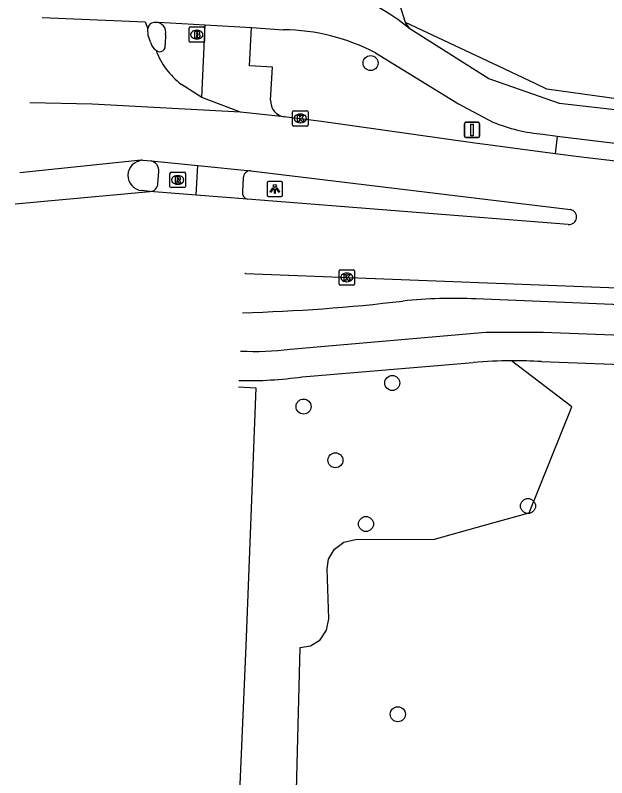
# Model space of a CAD drawing. Extents: x 159822 to 160765, y 380693 to 381634.
# Drawn here: x 159968.9 to 160007.41, y 380808.12 to 380857.77 of the extents above; entities that cross this region are included whole.
import ezdxf

# ---------------------------------------------------------------- set-up
doc = ezdxf.new("R2010")
doc.units = 0
for name, color, linetype in [('IMGEO_Berm_groen', 7, 'Continuous'), ('IMGEO_Berm_open', 7, 'Continuous'), ('IMGEO_Boom', 7, 'Continuous'), ('IMGEO_Brandkraan', 7, 'Continuous'), ('IMGEO_Fietspad_gesloten', 7, 'Continuous'), ('IMGEO_Fietspad_open', 7, 'Continuous'), ('IMGEO_Groenvoorziening', 7, 'Continuous'), ('IMGEO_Kolk', 7, 'Continuous'), ('IMGEO_Lichtpunt', 7, 'Continuous'), ('IMGEO_Rijbaan_lokaal_gesloten', 7, 'Continuous'), ('IMGEO_Rijbaan_lokaal_open', 7, 'Continuous'), ('IMGEO_Rioolput', 7, 'Continuous'), ('IMGEO_Verkeersbordpaal', 7, 'Continuous'), ('IMGEO_Voetpad_open', 7, 'Continuous'), ('IMGEO_Waterloop', 7, 'Continuous')]:
    doc.layers.add(name, color=color, linetype=linetype)

msp = doc.modelspace()

# ---------------------------------------------------------------- linework, layer by layer
at = {"layer": 'IMGEO_Berm_groen'}
for points in [[(159994.3, 380857.307), (159993.316, 380860.49), (159996.856, 380863.546), (160000, 380863.404), (160003.334, 380863.253), (160003.59, 380863.231), (160003.849, 380863.185), (160004.112, 380863.115), (160004.374, 380863.02), (160004.624, 380862.902), (160004.804, 380862.798), (160004.973, 380862.685), (160005.16, 380862.539), (160010.391, 380858.132), (160044.707, 380855.323), (160053.703, 380854.587), (160080.604, 380853.22), (160134.865, 380851.138), (160141.219, 380857.313), (160149.892, 380857.411), (160158.085, 380851.531), (160156.14, 380847.719)], [(159994.59, 380856.891), (159994.3, 380857.307)], [(160156.14, 380847.719), (160134.742, 380846.157), (160070.071, 380848.524), (160012.104, 380851.759), (160003.518, 380852.966), (160002.757, 380853.325), (160000, 380854.623), (159994.3, 380857.307)]]:
    msp.add_lwpolyline(points, dxfattribs=at)
at = {"layer": 'IMGEO_Berm_open'}
msp.add_lwpolyline([(160004.181, 380849.906), (160004.044, 380848.755)], dxfattribs=at)
at = {"layer": 'IMGEO_Boom'}
for centre in [(159992.031, 380854.661), (159993.442, 380833.824), (159987.668, 380832.288), (159989.742, 380828.79), (160002.281, 380825.814), (159991.732, 380824.642), (159993.806, 380812.251)]:
    msp.add_circle(centre, 0.489, dxfattribs=at)
at = {"layer": 'IMGEO_Brandkraan'}
for p, q in [((159980.291, 380857.011), (159981.143, 380857.011)), ((159980.216, 380856.085), (159980.216, 380856.937)), ((159980.704, 380856.791), (159980.729, 380856.791)), ((159981.217, 380856.937), (159981.217, 380856.085)), ((159981.143, 380856.011), (159980.291, 380856.011)), ((159980.727, 380856.231), (159980.702, 380856.231))]:
    msp.add_line(p, q, dxfattribs=at)
for points in [[(159980.291, 380857.011), (159981.143, 380857.011)], [(159980.216, 380856.085), (159980.216, 380856.937)], [(159980.564, 380856.711), (159980.564, 380856.311), (159980.777, 380856.311)], [(159980.795, 380856.711), (159980.564, 380856.711)], [(159980.743, 380856.63), (159980.689, 380856.63), (159980.689, 380856.554)], [(159980.689, 380856.554), (159980.742, 380856.554)], [(159981.217, 380856.937), (159981.217, 380856.085)], [(159981.143, 380856.011), (159980.291, 380856.011)], [(159980.751, 380856.478), (159980.689, 380856.478), (159980.689, 380856.397)], [(159980.689, 380856.397), (159980.751, 380856.397)]]:
    msp.add_lwpolyline(points, dxfattribs=at)
for centre, radius, start, end in [((159980.293, 380856.935), 0.0765, 91.552, 178.448), ((159980.293, 380856.935), 0.0765, 91.552, 178.448), ((159981.141, 380856.935), 0.0765, 1.552, 88.448), ((159981.141, 380856.935), 0.0765, 1.552, 88.448), ((159980.744, 380856.592), 0.0379, 267.8285, 90.9355), ((159980.799, 380856.566), 0.145, 59.4692, 91.5367), ((159980.824, 380856.613), 0.0922, 285.5137, 58.1501), ((159980.829, 380856.421), 0.105, 301.3115, 78.989), ((159980.293, 380856.087), 0.0765, 181.552, 268.448), ((159980.293, 380856.087), 0.0765, 181.552, 268.448), ((159980.752, 380856.437), 0.0404, 269.8759, 90.5077), ((159980.783, 380856.562), 0.251, 268.6676, 293.5347), ((159981.141, 380856.087), 0.0765, 271.552, 358.448), ((159981.141, 380856.087), 0.0765, 271.552, 358.448)]:
    msp.add_arc(centre, radius, start, end, dxfattribs=at)
for centre, major_axis, ratio, start_param, end_param in [((159980.703, 380856.511), (-0.387, 0.002), 0.722429, 4.712389, 7.853982), ((159980.728, 380856.511), (-0.39, 0.002), 0.717154, 1.570796, 4.712389)]:
    msp.add_ellipse(centre, major_axis=major_axis, ratio=ratio, start_param=start_param, end_param=end_param, dxfattribs=at)
at = {"layer": 'IMGEO_Fietspad_gesloten'}
for points in [[(159978.024, 380857.3), (159978.231, 380857.323), (159981.265, 380857.141)], [(159981.043, 380852.414), (159981.265, 380857.141)], [(159981.265, 380857.141), (159984.287, 380856.971)], [(159978.677, 380856.512), (159978.646, 380855.877)], [(159984.287, 380856.971), (159986.368, 380856.821)], [(160013.632, 380850.952), (160004.332, 380852.032), (160000, 380853.547), (159999.731, 380853.641), (159994.59, 380856.891)], [(159992.342, 380855.319), (159997.756, 380851.999), (160000, 380850.82)], [(160003.255, 380850.019), (160004.181, 380849.906)], [(160004.181, 380849.906), (160012.951, 380848.838)], [(160167.329, 380832.624), (160159.182, 380832.864), (160148.206, 380833.304), (160108.085, 380834.901), (160075.667, 380836.227), (160036.967, 380837.769), (160013.044, 380838.712), (159998.89, 380839.296)], [(159983.699, 380838.399), (159983.699, 380838.399)], [(159986.803, 380836.025), (159999.529, 380837.135), (160003.267, 380837.131), (160012.949, 380836.768), (160031.816, 380835.953), (160069.996, 380834.506), (160100.74, 380833.252), (160127.614, 380832.16), (160158.243, 380830.882), (160165.881, 380830.585)], [(159983.563, 380835.9), (159983.563, 380835.9)]]:
    msp.add_lwpolyline(points, dxfattribs=at)
for centre, radius, start, end in [((159985.754, 380846.132), 13.922, 50.6046, 82.7169), ((159977.959, 380856.883), 0.422, 81.1683, 180.1118), ((159978.066, 380856.67), 0.631, 345.4732, 93.8226), ((159986.31, 380843.96), 12.861, 62.0315, 89.7426), ((159978.305, 380855.759), 0.361, 227.4274, 19.1352), ((160004.34, 380861.44), 11.473, 247.7748, 264.5756), ((159980.567, 380953.157), 114.801, 271.56339, 276.78806), ((159997.352, 380809.697), 29.639, 87.0248, 96.2284), ((159984.423, 380855.657), 19.775, 267.5069, 276.9118)]:
    msp.add_arc(centre, radius, start, end, dxfattribs=at)
at = {"layer": 'IMGEO_Fietspad_open'}
for points in [[(159978.18, 380846.823), (159978.241, 380847.58)], [(159980.681, 380846.05), (159980.791, 380847.98)]]:
    msp.add_lwpolyline(points, dxfattribs=at)
for centre, radius, start, end in [((159977.622, 380847.668), 0.625, 351.8676, 79.4079), ((159977.638, 380846.832), 0.542, 273.1016, 359.0892)]:
    msp.add_arc(centre, radius, start, end, dxfattribs=at)
at = {"layer": 'IMGEO_Groenvoorziening'}
msp.add_lwpolyline([(159987.006, 380799.717), (159987.455, 380816.607), (159988.114, 380816.711), (159988.751, 380817.104), (159989.172, 380817.722), (159989.306, 380818.458), (159989.207, 380821.726), (159989.294, 380822.342), (159989.674, 380823.009), (159990.293, 380823.464), (159991.044, 380823.628), (159996.201, 380823.653), (160000, 380824.714), (160002.365, 380825.373), (160005.126, 380832.265), (160001.213, 380835.274)], dxfattribs=at)
at = {"layer": 'IMGEO_Kolk'}
for p, q in [((159987.032, 380851.555), (159987.884, 380851.555)), ((159986.957, 380850.629), (159986.957, 380851.481)), ((159987.445, 380851.335), (159987.47, 380851.335)), ((159987.958, 380851.481), (159987.958, 380850.629)), ((159987.884, 380850.555), (159987.032, 380850.555)), ((159987.468, 380850.775), (159987.443, 380850.775)), ((159989.984, 380840.27), (159989.984, 380841.122)), ((159990.059, 380841.196), (159990.911, 380841.196)), ((159990.985, 380841.122), (159990.985, 380840.27)), ((159990.472, 380840.976), (159990.497, 380840.976)), ((159990.911, 380840.196), (159990.059, 380840.196)), ((159990.495, 380840.416), (159990.47, 380840.416))]:
    msp.add_line(p, q, dxfattribs=at)
for points in [[(159987.032, 380851.555), (159987.884, 380851.555)], [(159986.957, 380850.629), (159986.957, 380851.481)], [(159987.278, 380851.255), (159987.401, 380851.255), (159987.401, 380851.104), (159987.531, 380851.255), (159987.695, 380851.255), (159987.549, 380851.104), (159987.702, 380850.855), (159987.55, 380850.855), (159987.465, 380851.019), (159987.401, 380850.952), (159987.401, 380850.855), (159987.278, 380850.855), (159987.278, 380851.255)], [(159987.958, 380851.481), (159987.958, 380850.629)], [(159987.884, 380850.555), (159987.032, 380850.555)], [(159989.984, 380840.27), (159989.984, 380841.122)], [(159990.059, 380841.196), (159990.911, 380841.196)], [(159990.985, 380841.122), (159990.985, 380840.27)], [(159990.305, 380840.896), (159990.428, 380840.896), (159990.428, 380840.745), (159990.558, 380840.896), (159990.722, 380840.896), (159990.576, 380840.745), (159990.729, 380840.496), (159990.577, 380840.496), (159990.492, 380840.66), (159990.428, 380840.593), (159990.428, 380840.496), (159990.305, 380840.496), (159990.305, 380840.896)], [(159990.911, 380840.196), (159990.059, 380840.196)]]:
    msp.add_lwpolyline(points, dxfattribs=at)
for centre, start, end in [((159987.034, 380851.479), 91.552, 178.448), ((159987.034, 380851.479), 91.552, 178.448), ((159987.882, 380851.479), 1.552, 88.448), ((159987.882, 380851.479), 1.552, 88.448), ((159987.034, 380850.631), 181.552, 268.448), ((159987.034, 380850.631), 181.552, 268.448), ((159987.882, 380850.631), 271.552, 358.448), ((159987.882, 380850.631), 271.552, 358.448), ((159990.061, 380841.12), 91.552, 178.448), ((159990.061, 380841.12), 91.552, 178.448), ((159990.909, 380841.12), 1.552, 88.448), ((159990.909, 380841.12), 1.552, 88.448), ((159990.061, 380840.272), 181.552, 268.448), ((159990.061, 380840.272), 181.552, 268.448), ((159990.909, 380840.272), 271.552, 358.448), ((159990.909, 380840.272), 271.552, 358.448)]:
    msp.add_arc(centre, 0.0765, start, end, dxfattribs=at)
for centre, major_axis, ratio, start_param, end_param in [((159987.444, 380851.055), (-0.387, 0.002), 0.722429, 4.712389, 7.853982), ((159987.469, 380851.055), (-0.39, 0.002), 0.717154, 1.570796, 4.712389), ((159990.471, 380840.696), (-0.387, 0.002), 0.722429, 4.712389, 7.853982), ((159990.496, 380840.696), (-0.39, 0.002), 0.717154, 1.570796, 4.712389)]:
    msp.add_ellipse(centre, major_axis=major_axis, ratio=ratio, start_param=start_param, end_param=end_param, dxfattribs=at)
at = {"layer": 'IMGEO_Lichtpunt'}
for p, q in [((159985.297, 380846.861), (159985.297, 380846.054)), ((159985.297, 380846.861), (159985.297, 380846.054)), ((159986.199, 380846.956), (159985.391, 380846.956)), ((159986.199, 380846.956), (159985.391, 380846.956)), ((159986.293, 380846.054), (159986.293, 380846.861)), ((159986.293, 380846.054), (159986.293, 380846.861)), ((159985.391, 380845.96), (159986.199, 380845.96)), ((159985.391, 380845.96), (159986.199, 380845.96))]:
    msp.add_line(p, q, dxfattribs=at)
for points in [[(159985.671, 380846.525), (159985.71, 380846.497), (159985.522, 380846.235), (159985.484, 380846.262), (159985.671, 380846.525)], [(159985.773, 380846.477), (159985.82, 380846.477), (159985.82, 380846.155), (159985.773, 380846.155), (159985.773, 380846.477)], [(159985.883, 380846.497), (159985.921, 380846.524), (159986.108, 380846.262), (159986.069, 380846.234), (159985.883, 380846.497)]]:
    msp.add_lwpolyline(points, dxfattribs=at)
msp.add_circle((159985.796, 380846.659), 0.0994, dxfattribs=at)
for centre, start, end in [((159985.391, 380846.861), 90, 180), ((159985.391, 380846.861), 90, 180), ((159986.199, 380846.861), 0, 90), ((159986.199, 380846.861), 0, 90), ((159985.391, 380846.054), 180, 270), ((159985.391, 380846.054), 180, 270), ((159986.199, 380846.054), 270, 0), ((159986.199, 380846.054), 270, 360)]:
    msp.add_arc(centre, 0.0946, start, end, dxfattribs=at)
at = {"layer": 'IMGEO_Rijbaan_lokaal_gesloten'}
for points in [[(159983.569, 380851.467), (159973.912, 380851.991), (159969.848, 380852.073), (159969.848, 380852.073)], [(159986.401, 380851.154), (159983.569, 380851.467)], [(160004.044, 380848.755), (160000.002, 380849.293), (159998.809, 380849.438), (159988.837, 380850.856), (159986.401, 380851.154)], [(160019.753, 380846.906), (160012.755, 380847.713), (160005.76, 380848.537), (160004.044, 380848.755)], [(159977.173, 380848.325), (159977.084, 380848.33), (159969.187, 380847.502)], [(159977.173, 380848.325), (159977.737, 380848.283)], [(159977.737, 380848.283), (159980.791, 380847.98)], [(159980.791, 380847.98), (159984.231, 380847.638)], [(159984.231, 380847.638), (160005.042, 380845.114)], [(159968.895, 380845.483), (159977.667, 380846.29)], [(159977.667, 380846.29), (159977.118, 380846.351)], [(159980.681, 380846.05), (159977.667, 380846.29)], [(159984.013, 380845.785), (159980.681, 380846.05)], [(160004.905, 380844.151), (159984.013, 380845.785)], [(159983.877, 380840.951), (159983.837, 380840.953)], [(159983.877, 380840.951), (160013.174, 380839.819), (160024.863, 380839.289), (160059.921, 380837.918), (160101.272, 380836.242), (160131.344, 380835.06), (160148.549, 380834.366)]]:
    msp.add_lwpolyline(points, dxfattribs=at)
for centre, radius, start, end in [((159977.22, 380847.336), 0.99, 92.7077, 264.1003), ((160004.958, 380844.635), 0.487, 263.7139, 80.0925)]:
    msp.add_arc(centre, radius, start, end, dxfattribs=at)
at = {"layer": 'IMGEO_Rijbaan_lokaal_open'}
for points in [[(159970.65, 380857.62), (159970.65, 380857.62), (159977.35, 380857.34), (159977.537, 380856.882)], [(159977.728, 380855.979), (159977.558, 380856.46), (159977.537, 380856.882)], [(159981.043, 380852.414), (159979.711, 380853.272)], [(159983.569, 380851.467), (159981.043, 380852.414)]]:
    msp.add_lwpolyline(points, dxfattribs=at)
for centre, radius, start, end in [((159978.48, 380856.137), 0.769, 191.8928, 236.9439), ((159982.652, 380857.181), 4.892, 200.1808, 233.0371)]:
    msp.add_arc(centre, radius, start, end, dxfattribs=at)
at = {"layer": 'IMGEO_Rioolput'}
for p, q in [((159978.97, 380846.62), (159978.97, 380847.472)), ((159979.045, 380847.546), (159979.897, 380847.546)), ((159979.458, 380847.326), (159979.483, 380847.326)), ((159979.971, 380847.472), (159979.971, 380846.62)), ((159979.481, 380846.766), (159979.456, 380846.766)), ((159979.897, 380846.546), (159979.045, 380846.546))]:
    msp.add_line(p, q, dxfattribs=at)
for points in [[(159978.97, 380846.62), (159978.97, 380847.472)], [(159979.045, 380847.546), (159979.897, 380847.546)], [(159979.559, 380847.244), (159979.307, 380847.246), (159979.307, 380846.846)], [(159979.485, 380847.165), (159979.431, 380847.165), (159979.431, 380847.084)], [(159979.431, 380847.084), (159979.483, 380847.084)], [(159979.971, 380847.472), (159979.971, 380846.62)], [(159979.307, 380846.846), (159979.431, 380846.846), (159979.431, 380847.008), (159979.442, 380847.008)], [(159979.489, 380846.979), (159979.56, 380846.846), (159979.7, 380846.846), (159979.635, 380846.972)], [(159979.897, 380846.546), (159979.045, 380846.546)]]:
    msp.add_lwpolyline(points, dxfattribs=at)
for centre, radius, start, end in [((159979.047, 380847.47), 0.0765, 91.552, 178.448), ((159979.047, 380847.47), 0.0765, 91.552, 178.448), ((159979.467, 380847.273), 0.19, 274.7715, 282.9687), ((159979.491, 380847.069), 0.0964, 77.0061, 93.1865), ((159979.505, 380847.126), 0.0378, 276.6634, 79.6772), ((159979.558, 380847.134), 0.109, 350.3612, 89.416), ((159979.556, 380847.134), 0.112, 277.5842, 350.9817), ((159979.895, 380847.47), 0.0765, 1.552, 88.448), ((159979.895, 380847.47), 0.0765, 1.552, 88.448), ((159979.047, 380846.622), 0.0765, 181.552, 268.448), ((159979.047, 380846.622), 0.0765, 181.552, 268.448), ((159979.441, 380846.955), 0.0533, 26.0293, 88.6989), ((159979.54, 380846.919), 0.108, 29.5134, 73.7905), ((159979.895, 380846.622), 0.0765, 271.552, 358.448), ((159979.895, 380846.622), 0.0765, 271.552, 358.448)]:
    msp.add_arc(centre, radius, start, end, dxfattribs=at)
for centre, major_axis, ratio, start_param, end_param in [((159979.457, 380847.046), (-0.387, 0.002), 0.722429, 4.712389, 7.853982), ((159979.482, 380847.046), (-0.39, 0.002), 0.717154, 1.570796, 4.712389)]:
    msp.add_ellipse(centre, major_axis=major_axis, ratio=ratio, start_param=start_param, end_param=end_param, dxfattribs=at)
at = {"layer": 'IMGEO_Verkeersbordpaal'}
for p, q in [((159998.143, 380849.902), (159998.143, 380850.702)), ((159998.143, 380850.702), (159998.143, 380849.902)), ((159998.243, 380850.802), (159999.033, 380850.802)), ((159999.033, 380850.802), (159998.243, 380850.802)), ((159999.133, 380850.702), (159999.133, 380849.902)), ((159999.133, 380849.902), (159999.133, 380850.702)), ((159999.033, 380849.802), (159998.243, 380849.802)), ((159998.243, 380849.802), (159999.033, 380849.802))]:
    msp.add_line(p, q, dxfattribs=at)
msp.add_lwpolyline([(159998.563, 380850.677), (159998.713, 380850.677), (159998.713, 380849.927), (159998.563, 380849.927), (159998.563, 380850.677)], dxfattribs=at)
for centre, start, end in [((159998.243, 380850.702), 90, 180), ((159998.243, 380850.702), 90, 180), ((159999.033, 380850.702), 0, 90), ((159999.033, 380850.702), 360, 90), ((159998.243, 380849.902), 180, 270), ((159998.243, 380849.902), 180, 270), ((159999.033, 380849.902), 270, 0), ((159999.033, 380849.902), 270, 0)]:
    msp.add_arc(centre, 0.1, start, end, dxfattribs=at)
at = {"layer": 'IMGEO_Voetpad_open'}
for points in [[(159985.516, 380852.238), (159985.646, 380854.4), (159984.155, 380854.475), (159984.287, 380856.971)], [(159983.743, 380847.184), (159983.689, 380846.274)], [(159987.578, 380834.224), (159998.713, 380835.158)], [(160003.154, 380835.218), (160008.363, 380835.038)]]:
    msp.add_lwpolyline(points, dxfattribs=at)
for centre, radius, start, end in [((159986.602, 380852.221), 1.086, 179.1171, 259.3407), ((159984.206, 380847.176), 0.463, 86.9121, 178.9537), ((159984.122, 380846.209), 0.437, 171.4273, 255.6278), ((159983.887, 380840.479), 0.473, 91.1919, 96.0283), ((160001.357, 380805.17), 30.104, 90.2743, 95.0389), ((160001.335, 380805.823), 29.452, 86.4583, 90.2366), ((159984.052, 380859.17), 25.194, 268.6506, 278.0457)]:
    msp.add_arc(centre, radius, start, end, dxfattribs=at)
at = {"layer": 'IMGEO_Waterloop'}
msp.add_lwpolyline([(159983.436, 380833.578), (159984.561, 380833.511), (159983.917, 380816.714), (159983.18, 380799.638), (159982.337, 380782.963), (159982.599, 380779.463), (159984.531, 380771.287)], dxfattribs=at)

doc.saveas('drawing.dxf')
